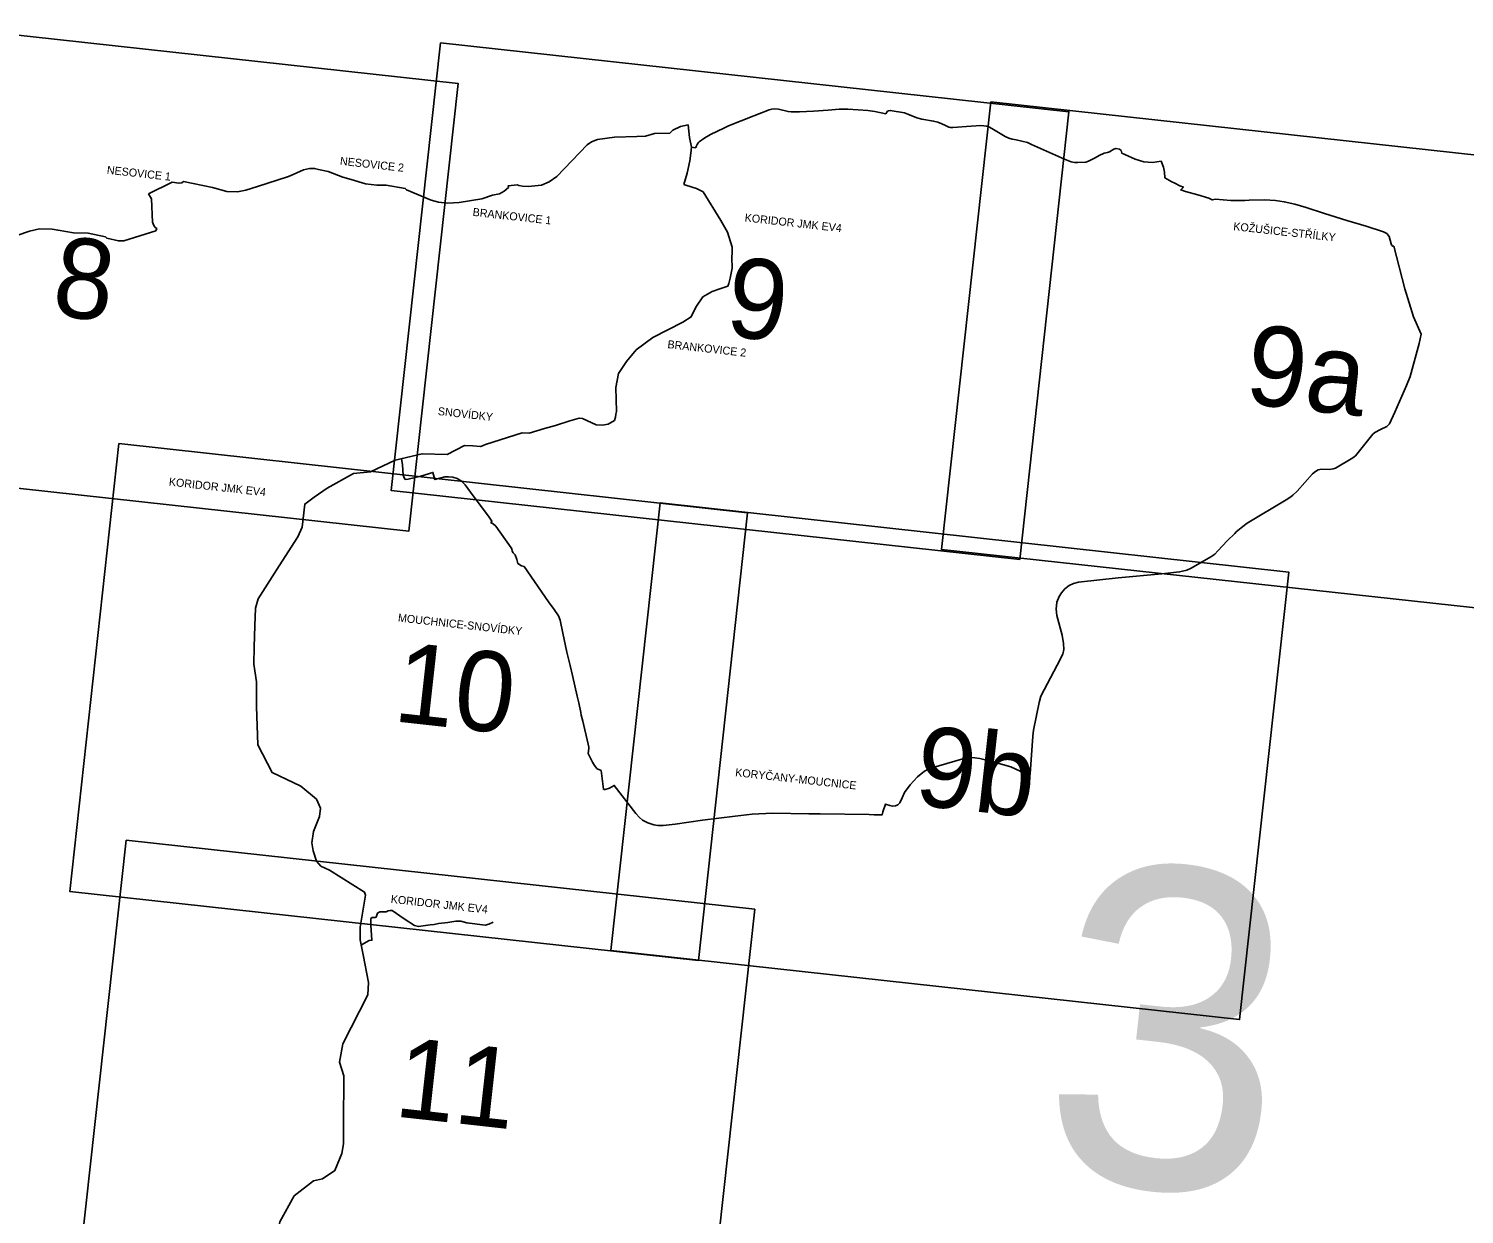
# Model space of a CAD drawing. Extents: x -678204 to -526855, y -1228851 to -1110393.
# Drawn here: x -565196 to -554430, y -1177001 to -1168109 of the extents above; entities that cross this region are included whole.
import ezdxf

# ---------------------------------------------------------------- set-up
doc = ezdxf.new("R2010")
doc.units = 0
for name, color, linetype in [('00_n_cyklo popisy detaily', 7, 'Continuous'), ('00_n_cyklo provereni vedlejsi', 7, 'Continuous'), ('00_n_cyklo prujezdne podminecne rekreacni hlavni', 7, 'Continuous'), ('00_n_cyklo prujezdne rekreacni hlavni', 7, 'Continuous'), ('00_n_cyklo trasovani rekreacni hlavni', 7, 'Continuous'), ('00_n_cyklo trasovani rekreacni vedlejsi', 7, 'Continuous'), ('_HELP', 7, 'Continuous'), ('_HELP BIG', 7, 'Continuous')]:
    doc.layers.add(name, color=color, linetype=linetype)

msp = doc.modelspace()

# ---------------------------------------------------------------- linework, layer by layer
at = {"layer": '00_n_cyklo provereni vedlejsi'}
for points in [[(-560226, -1168996), (-560196, -1169001), (-560193, -1168999), (-560190, -1168992), (-560182, -1168976), (-560175, -1168964), (-560168, -1168956), (-560159, -1168949), (-560144, -1168940), (-560117, -1168921), (-560107, -1168916), (-560082, -1168901), (-559984, -1168854), (-559948, -1168838), (-559759, -1168762), (-559643, -1168716), (-559624, -1168711), (-559600, -1168710), (-559572, -1168713), (-559501, -1168730), (-559477, -1168733), (-559452, -1168733), (-559415, -1168732), (-559311, -1168728), (-559200, -1168720), (-559117, -1168713), (-559054, -1168712), (-558975, -1168717), (-558902, -1168722), (-558851, -1168730), (-558769, -1168747), (-558755, -1168728), (-558749, -1168724), (-558735, -1168722), (-558628, -1168740), (-558604, -1168749), (-558535, -1168777), (-558499, -1168786), (-558410, -1168801), (-558378, -1168810), (-558348, -1168822), (-558320, -1168835), (-558297, -1168847), (-558285, -1168850), (-558265, -1168850), (-558128, -1168840), (-558056, -1168835), (-558034, -1168836), (-558014, -1168839), (-557997, -1168845), (-557974, -1168857), (-557874, -1168916), (-557845, -1168929), (-557820, -1168936), (-557790, -1168943), (-557707, -1168963), (-557676, -1168976), (-557428, -1169088), (-557379, -1169107), (-557353, -1169112), (-557328, -1169113), (-557269, -1169109), (-557249, -1169103), (-557199, -1169076), (-557169, -1169059), (-557130, -1169043), (-557106, -1169036), (-557090, -1169031), (-557059, -1169012), (-557043, -1169006), (-557017, -1169011), (-557004, -1169023), (-556999, -1169041), (-556975, -1169051), (-556899, -1169087), (-556833, -1169107), (-556768, -1169113), (-556703, -1169103)], [(-556703, -1169103), (-556686, -1169148), (-556679, -1169184), (-556677, -1169227), (-556623, -1169256), (-556600, -1169268), (-556563, -1169286), (-556537, -1169297), (-556557, -1169318), (-556521, -1169329), (-556428, -1169355), (-556347, -1169381), (-556320, -1169393), (-556297, -1169388), (-556182, -1169397), (-556076, -1169398), (-556044, -1169395), (-555928, -1169393), (-555847, -1169397), (-555781, -1169407), (-555702, -1169424), (-555615, -1169450), (-555479, -1169494), (-555312, -1169547), (-555166, -1169591), (-555036, -1169633), (-555012, -1169645), (-554994, -1169668), (-554978, -1169723), (-554973, -1169734), (-554967, -1169740), (-554959, -1169740)], [(-554959, -1169740), (-554876, -1170060), (-554812, -1170271), (-554753, -1170400), (-554769, -1170471), (-554837, -1170718), (-554865, -1170785), (-554951, -1170986)], [(-554951, -1170986), (-554992, -1171073), (-555012, -1171093), (-555059, -1171115), (-555102, -1171137), (-555117, -1171151), (-555245, -1171312), (-555265, -1171327), (-555396, -1171404), (-555413, -1171409), (-555440, -1171414), (-555500, -1171413), (-555525, -1171417), (-555547, -1171429), (-555569, -1171448), (-555684, -1171577), (-555716, -1171607), (-555732, -1171620), (-555767, -1171642), (-556058, -1171817), (-556090, -1171842), (-556140, -1171882), (-556152, -1171894), (-556209, -1171949), (-556278, -1172025), (-556301, -1172049), (-556331, -1172070), (-556478, -1172154), (-556511, -1172169), (-556543, -1172177), (-556566, -1172183), (-556699, -1172198), (-557025, -1172228), (-557324, -1172261), (-557361, -1172270), (-557393, -1172286), (-557425, -1172309), (-557450, -1172339), (-557469, -1172367), (-557487, -1172410), (-557491, -1172462), (-557486, -1172511), (-557447, -1172658), (-557437, -1172720), (-557434, -1172765), (-557442, -1172801), (-557483, -1172883), (-557606, -1173116), (-557618, -1173163), (-557661, -1173369), (-557666, -1173414), (-557685, -1173697), (-557690, -1173711), (-557832, -1173646), (-557955, -1173611), (-558064, -1173582), (-558100, -1173577), (-558158, -1173575), (-558190, -1173586), (-558430, -1173656), (-558478, -1173677), (-558532, -1173720), (-558586, -1173779), (-558627, -1173838), (-558645, -1173877), (-558662, -1173915), (-558678, -1173931), (-558696, -1173937), (-558717, -1173941), (-558737, -1173936), (-558771, -1173924), (-558790, -1173983), (-558795, -1174005), (-558855, -1174004), (-558893, -1174002), (-559260, -1173997), (-559346, -1173997), (-559619, -1173993), (-559771, -1173999), (-559898, -1174016), (-560143, -1174044), (-560348, -1174074), (-560437, -1174084), (-560478, -1174085), (-560508, -1174079), (-560552, -1174064), (-560592, -1174044), (-560615, -1174026), (-560643, -1173995), (-560805, -1173784), (-560824, -1173795), (-560841, -1173804), (-560872, -1173816), (-560882, -1173816), (-560886, -1173813), (-560903, -1173673), (-560909, -1173669), (-560920, -1173666), (-560928, -1173662), (-560935, -1173657), (-560953, -1173635), (-560969, -1173609), (-560984, -1173580), (-561000, -1173544), (-560995, -1173507), (-560995, -1173497), (-561001, -1173475), (-561041, -1173303), (-561053, -1173257), (-561056, -1173238), (-561071, -1173164), (-561083, -1173114), (-561117, -1172961), (-561136, -1172885), (-561161, -1172786), (-561190, -1172642), (-561211, -1172545), (-561223, -1172513), (-561256, -1172465), (-561298, -1172408), (-561481, -1172143), (-561501, -1172137), (-561527, -1172121), (-561535, -1172090), (-561547, -1172055), (-561563, -1172039), (-561570, -1172028), (-561573, -1172011), (-561579, -1172003), (-561694, -1171841), (-561714, -1171823), (-561728, -1171815), (-561727, -1171809), (-561722, -1171803), (-561744, -1171773), (-561883, -1171584), (-561922, -1171531), (-561951, -1171503), (-561983, -1171483), (-562015, -1171472), (-562047, -1171469), (-562076, -1171471), (-562150, -1171490), (-562165, -1171437), (-562256, -1171465), (-562351, -1171488), (-562372, -1171490), (-562378, -1171483), (-562387, -1171457), (-562392, -1171379), (-562401, -1171333)]]:
    msp.add_lwpolyline(points, dxfattribs=at)
at = {"layer": '00_n_cyklo prujezdne podminecne rekreacni hlavni'}
for points in [[(-563235, -1169211), (-563134, -1169168), (-563089, -1169158), (-563052, -1169156), (-563022, -1169164), (-562951, -1169180), (-562840, -1169222), (-562778, -1169239), (-562669, -1169272), (-562585, -1169281), (-562514, -1169283), (-562372, -1169306), (-562363, -1169317), (-562178, -1169396), (-562124, -1169411), (-562053, -1169417), (-561967, -1169412), (-561797, -1169385), (-561717, -1169357), (-561665, -1169346), (-561630, -1169328), (-561598, -1169299)], [(-564298, -1169347), (-564121, -1169260), (-564069, -1169268), (-564048, -1169264), (-564036, -1169255)], [(-560282, -1169278), (-560212, -1169300)], [(-564275, -1169385), (-564298, -1169347)], [(-559920, -1169788), (-559923, -1169824), (-559921, -1169905), (-559936, -1169980), (-559946, -1170021), (-559953, -1170040), (-560012, -1170060), (-560070, -1170080), (-560141, -1170120), (-560194, -1170198), (-560228, -1170271), (-560228, -1170271)], [(-560228, -1170271), (-560290, -1170310), (-560515, -1170426), (-560640, -1170517), (-560713, -1170604), (-560772, -1170694), (-560793, -1170800), (-560788, -1170979), (-560792, -1171001), (-560796, -1171022), (-560804, -1171047), (-560850, -1171076), (-560894, -1171082), (-560941, -1171079), (-561042, -1171032), (-561068, -1171031), (-561138, -1171050), (-561245, -1171086), (-561329, -1171107), (-561444, -1171142), (-561495, -1171141), (-561770, -1171227), (-561806, -1171243), (-561807, -1171243)]]:
    msp.add_lwpolyline(points, dxfattribs=at)
at = {"layer": '00_n_cyklo prujezdne rekreacni hlavni'}
for points in [[(-561598, -1169299), (-561600, -1169287), (-561534, -1169279), (-561520, -1169284), (-561492, -1169290), (-561450, -1169291), (-561350, -1169282), (-561294, -1169257), (-561235, -1169217), (-561007, -1168980), (-560975, -1168957), (-560931, -1168939), (-560803, -1168923), (-560636, -1168916), (-560571, -1168914), (-560504, -1168894), (-560387, -1168892), (-560365, -1168870), (-560308, -1168843), (-560251, -1168830), (-560241, -1168924), (-560226, -1168996), (-560230, -1169041), (-560239, -1169099), (-560258, -1169192), (-560282, -1169278)], [(-564036, -1169255), (-563817, -1169300), (-563709, -1169329), (-563630, -1169332), (-563568, -1169320), (-563481, -1169292), (-563255, -1169220), (-563235, -1169211)], [(-560212, -1169300), (-560187, -1169307), (-560139, -1169332), (-560006, -1169547), (-559956, -1169635), (-559921, -1169747), (-559920, -1169788), (-559920, -1169788)], [(-565578, -1169783), (-565286, -1169659), (-565189, -1169627), (-565116, -1169611), (-565020, -1169612), (-564975, -1169621), (-564860, -1169640), (-564749, -1169643), (-564619, -1169670), (-564611, -1169680), (-564523, -1169701), (-564483, -1169699), (-564243, -1169625), (-564235, -1169608), (-564248, -1169599), (-564258, -1169586), (-564267, -1169560), (-564275, -1169385)], [(-561807, -1171243), (-561865, -1171238), (-561928, -1171234), (-562057, -1171303), (-562246, -1171297), (-562447, -1171345), (-562632, -1171432), (-562761, -1171444), (-562957, -1171554), (-563055, -1171623), (-563126, -1171674), (-563146, -1171847), (-563178, -1171919), (-563317, -1172138), (-563476, -1172384), (-563495, -1172454), (-563500, -1172588), (-563505, -1172744), (-563508, -1172875), (-563487, -1173008), (-563488, -1173193), (-563477, -1173479), (-563369, -1173688), (-563154, -1173790), (-563038, -1173887), (-563007, -1173956), (-563016, -1174017), (-563061, -1174131), (-563073, -1174214), (-563062, -1174274), (-563038, -1174352), (-563004, -1174390), (-562939, -1174421), (-562677, -1174584), (-562670, -1174607), (-562709, -1174847), (-562710, -1174943), (-562688, -1175055), (-562647, -1175264), (-562652, -1175355), (-562840, -1175722), (-562864, -1175861), (-562833, -1175963), (-562836, -1176328)], [(-562836, -1176328), (-562834, -1176473), (-562847, -1176546), (-562899, -1176674), (-562992, -1176735), (-563061, -1176751), (-563205, -1176864), (-563312, -1177057), (-563335, -1177153), (-563409, -1177235), (-563533, -1177347), (-563618, -1177448), (-563664, -1177524), (-563664, -1177524)]]:
    msp.add_lwpolyline(points, dxfattribs=at)
at = {"layer": '00_n_cyklo trasovani rekreacni hlavni'}
for points in [[(-561598, -1169299), (-561600, -1169287), (-561534, -1169279), (-561520, -1169284), (-561492, -1169290), (-561450, -1169291), (-561350, -1169282), (-561294, -1169257), (-561235, -1169217), (-561007, -1168980), (-560975, -1168957), (-560931, -1168939), (-560803, -1168923), (-560636, -1168916), (-560571, -1168914), (-560504, -1168894), (-560387, -1168892), (-560365, -1168870), (-560308, -1168843), (-560251, -1168830), (-560241, -1168924), (-560226, -1168996), (-560230, -1169041), (-560239, -1169099), (-560258, -1169192), (-560282, -1169278)], [(-564036, -1169255), (-563817, -1169300), (-563709, -1169329), (-563630, -1169332), (-563568, -1169320), (-563481, -1169292), (-563255, -1169220), (-563235, -1169211)], [(-563235, -1169211), (-563134, -1169168), (-563089, -1169158), (-563052, -1169156), (-563022, -1169164), (-562951, -1169180), (-562840, -1169222), (-562778, -1169239), (-562669, -1169272), (-562585, -1169281), (-562514, -1169283), (-562372, -1169306), (-562363, -1169317), (-562178, -1169396), (-562124, -1169411), (-562053, -1169417), (-561967, -1169412), (-561797, -1169385), (-561717, -1169357), (-561665, -1169346), (-561630, -1169328), (-561598, -1169299)], [(-564298, -1169347), (-564121, -1169260), (-564069, -1169268), (-564048, -1169264), (-564036, -1169255)], [(-560282, -1169278), (-560212, -1169300)], [(-560212, -1169300), (-560187, -1169307), (-560139, -1169332), (-560006, -1169547), (-559956, -1169635), (-559921, -1169747), (-559920, -1169788), (-559920, -1169788)], [(-565578, -1169783), (-565286, -1169659), (-565189, -1169627), (-565116, -1169611), (-565020, -1169612), (-564975, -1169621), (-564860, -1169640), (-564749, -1169643), (-564619, -1169670), (-564611, -1169680), (-564523, -1169701), (-564483, -1169699), (-564243, -1169625), (-564235, -1169608), (-564248, -1169599), (-564258, -1169586), (-564267, -1169560), (-564275, -1169385)], [(-564275, -1169385), (-564298, -1169347)], [(-559920, -1169788), (-559923, -1169824), (-559921, -1169905), (-559936, -1169980), (-559946, -1170021), (-559953, -1170040), (-560012, -1170060), (-560070, -1170080), (-560141, -1170120), (-560194, -1170198), (-560228, -1170271), (-560228, -1170271)], [(-560228, -1170271), (-560290, -1170310), (-560515, -1170426), (-560640, -1170517), (-560713, -1170604), (-560772, -1170694), (-560793, -1170800), (-560788, -1170979), (-560792, -1171001), (-560796, -1171022), (-560804, -1171047), (-560850, -1171076), (-560894, -1171082), (-560941, -1171079), (-561042, -1171032), (-561068, -1171031), (-561138, -1171050), (-561245, -1171086), (-561329, -1171107), (-561444, -1171142), (-561495, -1171141), (-561770, -1171227), (-561806, -1171243), (-561807, -1171243)], [(-561807, -1171243), (-561865, -1171238), (-561928, -1171234), (-562057, -1171303), (-562246, -1171297), (-562447, -1171345), (-562632, -1171432), (-562761, -1171444), (-562957, -1171554), (-563055, -1171623), (-563126, -1171674), (-563146, -1171847), (-563178, -1171919), (-563317, -1172138), (-563476, -1172384), (-563495, -1172454), (-563500, -1172588), (-563505, -1172744), (-563508, -1172875), (-563487, -1173008), (-563488, -1173193), (-563477, -1173479), (-563369, -1173688), (-563154, -1173790), (-563038, -1173887), (-563007, -1173956), (-563016, -1174017), (-563061, -1174131), (-563073, -1174214), (-563062, -1174274), (-563038, -1174352), (-563004, -1174390), (-562939, -1174421), (-562677, -1174584), (-562670, -1174607), (-562709, -1174847), (-562710, -1174943), (-562688, -1175055), (-562647, -1175264), (-562652, -1175355), (-562840, -1175722), (-562864, -1175861), (-562833, -1175963), (-562836, -1176328)], [(-562700, -1174980), (-562642, -1174949), (-562622, -1174946), (-562630, -1174832), (-562629, -1174782), (-562620, -1174776), (-562598, -1174776), (-562591, -1174772), (-562579, -1174742), (-562563, -1174732), (-562515, -1174733), (-562499, -1174726), (-562485, -1174722), (-562469, -1174722), (-562379, -1174784), (-562303, -1174834), (-562273, -1174843), (-562185, -1174829), (-562156, -1174827), (-562122, -1174821), (-562052, -1174812), (-561992, -1174803), (-561956, -1174803), (-561911, -1174816), (-561773, -1174832), (-561745, -1174825), (-561713, -1174810)], [(-562836, -1176328), (-562834, -1176473), (-562847, -1176546), (-562899, -1176674), (-562992, -1176735), (-563061, -1176751), (-563205, -1176864), (-563312, -1177057), (-563335, -1177153), (-563409, -1177235), (-563533, -1177347), (-563618, -1177448), (-563664, -1177524), (-563664, -1177524)]]:
    msp.add_lwpolyline(points, dxfattribs=at)
at = {"layer": '00_n_cyklo trasovani rekreacni vedlejsi'}
for points in [[(-560226, -1168996), (-560196, -1169001), (-560193, -1168999), (-560190, -1168992), (-560182, -1168976), (-560175, -1168964), (-560168, -1168956), (-560159, -1168949), (-560144, -1168940), (-560117, -1168921), (-560107, -1168916), (-560082, -1168901), (-559984, -1168854), (-559948, -1168838), (-559759, -1168762), (-559643, -1168716), (-559624, -1168711), (-559600, -1168710), (-559572, -1168713), (-559501, -1168730), (-559477, -1168733), (-559452, -1168733), (-559415, -1168732), (-559311, -1168728), (-559200, -1168720), (-559117, -1168713), (-559054, -1168712), (-558975, -1168717), (-558902, -1168722), (-558851, -1168730), (-558769, -1168747), (-558755, -1168728), (-558749, -1168724), (-558735, -1168722), (-558628, -1168740), (-558604, -1168749), (-558535, -1168777), (-558499, -1168786), (-558410, -1168801), (-558378, -1168810), (-558348, -1168822), (-558320, -1168835), (-558297, -1168847), (-558285, -1168850), (-558265, -1168850), (-558128, -1168840), (-558056, -1168835), (-558034, -1168836), (-558014, -1168839), (-557997, -1168845), (-557974, -1168857), (-557874, -1168916), (-557845, -1168929), (-557820, -1168936), (-557790, -1168943), (-557707, -1168963), (-557676, -1168976), (-557428, -1169088), (-557379, -1169107), (-557353, -1169112), (-557328, -1169113), (-557269, -1169109), (-557249, -1169103), (-557199, -1169076), (-557169, -1169059), (-557130, -1169043), (-557106, -1169036), (-557090, -1169031), (-557059, -1169012), (-557043, -1169006), (-557017, -1169011), (-557004, -1169023), (-556999, -1169041), (-556975, -1169051), (-556899, -1169087), (-556833, -1169107), (-556768, -1169113), (-556703, -1169103)], [(-556703, -1169103), (-556686, -1169148), (-556679, -1169184), (-556677, -1169227), (-556623, -1169256), (-556600, -1169268), (-556563, -1169286), (-556537, -1169297), (-556557, -1169318), (-556521, -1169329), (-556428, -1169355), (-556347, -1169381), (-556320, -1169393), (-556297, -1169388), (-556182, -1169397), (-556076, -1169398), (-556044, -1169395), (-555928, -1169393), (-555847, -1169397), (-555781, -1169407), (-555702, -1169424), (-555615, -1169450), (-555479, -1169494), (-555312, -1169547), (-555166, -1169591), (-555036, -1169633), (-555012, -1169645), (-554994, -1169668), (-554978, -1169723), (-554973, -1169734), (-554967, -1169740), (-554959, -1169740)], [(-554959, -1169740), (-554876, -1170060), (-554812, -1170271), (-554753, -1170400), (-554769, -1170471), (-554837, -1170718), (-554865, -1170785), (-554951, -1170986)], [(-554951, -1170986), (-554992, -1171073), (-555012, -1171093), (-555059, -1171115), (-555102, -1171137), (-555117, -1171151), (-555245, -1171312), (-555265, -1171327), (-555396, -1171404), (-555413, -1171409), (-555440, -1171414), (-555500, -1171413), (-555525, -1171417), (-555547, -1171429), (-555569, -1171448), (-555684, -1171577), (-555716, -1171607), (-555732, -1171620), (-555767, -1171642), (-556058, -1171817), (-556090, -1171842), (-556140, -1171882), (-556152, -1171894), (-556209, -1171949), (-556278, -1172025), (-556301, -1172049), (-556331, -1172070), (-556478, -1172154), (-556511, -1172169), (-556543, -1172177), (-556566, -1172183), (-556699, -1172198), (-557025, -1172228), (-557324, -1172261), (-557361, -1172270), (-557393, -1172286), (-557425, -1172309), (-557450, -1172339), (-557469, -1172367), (-557487, -1172410), (-557491, -1172462), (-557486, -1172511), (-557447, -1172658), (-557437, -1172720), (-557434, -1172765), (-557442, -1172801), (-557483, -1172883), (-557606, -1173116), (-557618, -1173163), (-557661, -1173369), (-557666, -1173414), (-557685, -1173697), (-557690, -1173711), (-557832, -1173646), (-557955, -1173611), (-558064, -1173582), (-558100, -1173577), (-558158, -1173575), (-558190, -1173586), (-558430, -1173656), (-558478, -1173677), (-558532, -1173720), (-558586, -1173779), (-558627, -1173838), (-558645, -1173877), (-558662, -1173915), (-558678, -1173931), (-558696, -1173937), (-558717, -1173941), (-558737, -1173936), (-558771, -1173924), (-558790, -1173983), (-558795, -1174005), (-558855, -1174004), (-558893, -1174002), (-559260, -1173997), (-559346, -1173997), (-559619, -1173993), (-559771, -1173999), (-559898, -1174016), (-560143, -1174044), (-560348, -1174074), (-560437, -1174084), (-560478, -1174085), (-560508, -1174079), (-560552, -1174064), (-560592, -1174044), (-560615, -1174026), (-560643, -1173995), (-560805, -1173784), (-560824, -1173795), (-560841, -1173804), (-560872, -1173816), (-560882, -1173816), (-560886, -1173813), (-560903, -1173673), (-560909, -1173669), (-560920, -1173666), (-560928, -1173662), (-560935, -1173657), (-560953, -1173635), (-560969, -1173609), (-560984, -1173580), (-561000, -1173544), (-560995, -1173507), (-560995, -1173497), (-561001, -1173475), (-561041, -1173303), (-561053, -1173257), (-561056, -1173238), (-561071, -1173164), (-561083, -1173114), (-561117, -1172961), (-561136, -1172885), (-561161, -1172786), (-561190, -1172642), (-561211, -1172545), (-561223, -1172513), (-561256, -1172465), (-561298, -1172408), (-561481, -1172143), (-561501, -1172137), (-561527, -1172121), (-561535, -1172090), (-561547, -1172055), (-561563, -1172039), (-561570, -1172028), (-561573, -1172011), (-561579, -1172003), (-561694, -1171841), (-561714, -1171823), (-561728, -1171815), (-561727, -1171809), (-561722, -1171803), (-561744, -1171773), (-561883, -1171584), (-561922, -1171531), (-561951, -1171503), (-561983, -1171483), (-562015, -1171472), (-562047, -1171469), (-562076, -1171471), (-562150, -1171490), (-562165, -1171437), (-562256, -1171465), (-562351, -1171488), (-562372, -1171490), (-562378, -1171483), (-562387, -1171457), (-562392, -1171379), (-562401, -1171333)]]:
    msp.add_lwpolyline(points, dxfattribs=at)
at = {"layer": '_HELP'}
for points in [[(-566690, -1168002), (-561975, -1168520), (-562344, -1171877), (-567058, -1171359)], [(-562109, -1168214), (-557395, -1168732), (-557764, -1172089), (-562478, -1171572)], [(-557982, -1168656), (-553267, -1169174), (-553636, -1172531), (-558351, -1172014)], [(-564519, -1171221), (-559805, -1171739), (-560173, -1175097), (-564888, -1174579)], [(-560461, -1171666), (-555747, -1172184), (-556116, -1175541), (-560830, -1175024)], [(-564465, -1174195), (-559751, -1174713), (-560120, -1178071), (-564834, -1177553)]]:
    msp.add_lwpolyline(points, close=True, dxfattribs=at)

# ---------------------------------------------------------------- texts
at = {"layer": '00_n_cyklo popisy detaily'}
for s, p in [('NESOVICE 2', (-562864, -1169129)), ('NESOVICE 1', (-564612, -1169196)), ('BRANKOVICE 1', (-561869, -1169512)), ('KORIDOR JMK EV4', (-559829, -1169554)), ('KOŽUŠICE-STŘÍLKY', (-556165, -1169619)), ('BRANKOVICE 2', (-560408, -1170504)), ('SNOVÍDKY', (-562130, -1171006)), ('KORIDOR JMK EV4', (-564147, -1171535)), ('MOUCHNICE-SNOVÍDKY', (-562429, -1172555)), ('KORYČANY-MOUCNICE', (-559900, -1173715)), ('KORIDOR JMK EV4', (-562483, -1174665))]:
    msp.add_text(s, height=60, rotation=353.6836, dxfattribs=at).set_placement(p)
at = {"layer": '_HELP'}
for s, p in [('8', (-565032, -1170257)), ('9', (-559983, -1170410)), ('9a', (-556087, -1170918)), ('10', (-562471, -1173302)), ('9b', (-558566, -1173928)), ('11', (-562463, -1176266))]:
    msp.add_text(s, height=600, rotation=353.6836, dxfattribs=at).set_placement(p)
at = {"layer": '_HELP BIG'}
msp.add_text('3', height=2400, rotation=353.6836, dxfattribs=at).set_placement((-557659, -1176700))

doc.saveas('drawing.dxf')
